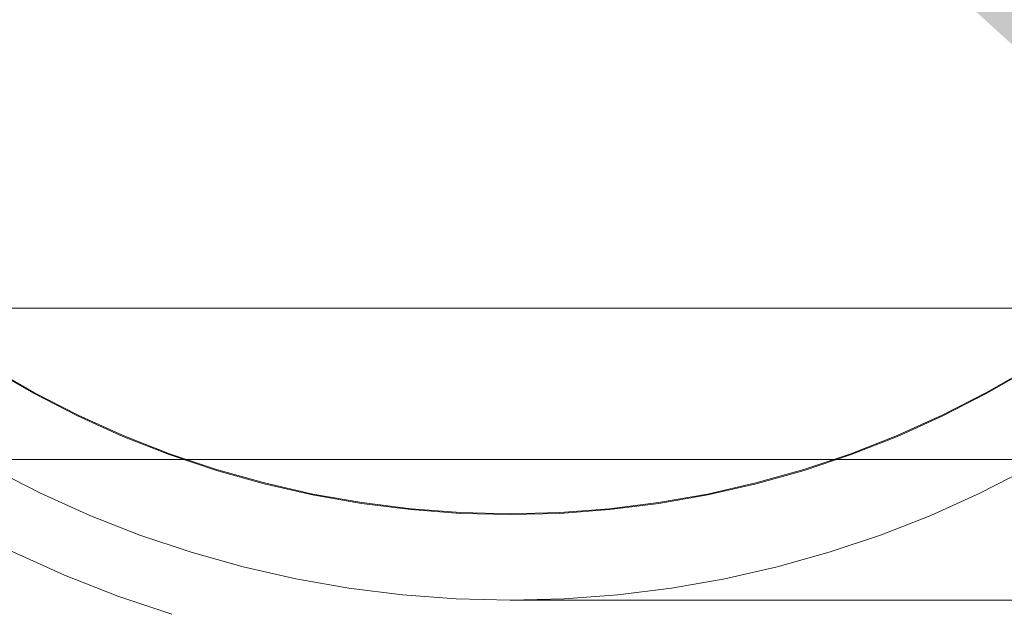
# Model space of a CAD drawing. Header units: millimetres. Extents: x -3490 to 61924, y -72580 to 6847.
# Tile 767 of 1056: x 24227 to 24273, y 1191 to 1218. Entities that reach past the tile are written whole.
import ezdxf

# ---------------------------------------------------------------- set-up
doc = ezdxf.new("R2010")
doc.units = ezdxf.units.MM
for name, color, linetype, lineweight in [('COTAS_O', 1, 'Continuous', 0), ('COTAS_P', 1, 'Continuous', 0), ('lateral_C05', 7, 'Continuous', 0)]:
    doc.layers.add(name, color=color, linetype=linetype, lineweight=lineweight)
doc.dimstyles.new('R19_100', dxfattribs={"dimtxt": 250, "dimasz": 150, "dimexe": 150, "dimexo": 80, "dimgap": 100, "dimtad": 1, "dimtih": 1, "dimtoh": 1, "dimdsep": 46, "dimcen": 0.09, "dimadec": 0, "dimazin": 0, "dimtfac": 1, "dimtdec": 4, "dimtofl": 0, "dimtmove": 0, "dimatfit": 3, "dimfxl": 1, "dimtolj": 1, "dimtzin": 0, "dimarcsym": 0})

# ---------------------------------------------------------------- blocks, each defined once
blk = doc.blocks.new('DIM_R29_4')
at = {"layer": 'COTAS_P'}
for p, q in [((15248.371, 1279.095), (24311.821, 4109.095)), ((24311.821, 4109.095), (24155.226, 4107.342)), ((24311.821, 4109.095), (24182.051, 4021.432)), ((24580.067, 3250), (24311.821, 4109.095)), ((15248.371, 1279.095), (15378.141, 1366.757)), ((15248.371, 1279.095), (15404.966, 1280.848)), ((15516.618, 420), (15248.371, 1279.095))]:
    blk.add_line(p, q, dxfattribs=at)
blk.add_text('9495 P', height=250, rotation=17.3406, dxfattribs=at).set_placement((19750.291, 2789.55))
blk = doc.blocks.new('DIM_R29_8')
at = {"layer": 'COTAS_P'}
for p, q in [((24250.067, 1241), (24650.067, 1241)), ((24650.067, 1241), (24605.067, 1091)), ((24650.067, 0), (24650.067, 1241)), ((24650.067, 1241), (24695.067, 1091)), ((24650.067, 0), (24605.067, 150)), ((24650.067, 0), (24695.067, 150)), ((24250.067, 0), (24650.067, 0))]:
    blk.add_line(p, q, dxfattribs=at)
blk.add_text('1241 P', height=250, rotation=90, dxfattribs=at).set_placement((24550.067, 620.5))
blk = doc.blocks.new('DIM_R29_19')
at = {"layer": 'COTAS_P'}
for p, q in [((18820, 2240), (18619.956, 1362.514)), ((18619.956, 1362.514), (18776.206, 1373.047)), ((27699.956, -707.486), (18619.956, 1362.514)), ((18619.956, 1362.514), (18756.202, 1285.299)), ((27900, 170), (27699.956, -707.486)), ((27699.956, -707.486), (27563.711, -630.272)), ((27699.956, -707.486), (27543.706, -718.02))]:
    blk.add_line(p, q, dxfattribs=at)
blk.add_text('9312.96 P', height=250, rotation=167.1576, dxfattribs=at).set_placement((23137.729, 230.015))
blk = doc.blocks.new('DIM_R29_31')
at = {"layer": 'COTAS_O'}
for p, q in [((23750.067, 2330), (24450.067, 2330)), ((24450.067, 2330), (24405.067, 2180)), ((24450.067, 0), (24450.067, 2330)), ((24450.067, 2330), (24495.067, 2180)), ((24450.067, 0), (24405.067, 150)), ((24450.067, 0), (24495.067, 150)), ((23750.067, 0), (24450.067, 0))]:
    blk.add_line(p, q, dxfattribs=at)
blk.add_text('2330 O', height=250, rotation=90, dxfattribs=at).set_placement((24350.067, 1165))

msp = doc.modelspace()

# ---------------------------------------------------------------- linework, layer by layer
at = {"layer": 'lateral_C05'}
for p, q in [((24160.067, 1204.5), (24340.067, 1204.5)), ((24180.067, 1204.5), (24320.067, 1204.5)), ((24228.049, 1200.567), (24226.061, 1201.714)), ((24228.068, 1200.602), (24226.081, 1201.749)), ((24274.054, 1201.749), (24272.067, 1200.602)), ((24274.074, 1201.714), (24272.086, 1200.567)), ((24230.091, 1199.519), (24228.049, 1200.567)), ((24230.109, 1199.555), (24228.068, 1200.602)), ((24272.067, 1200.602), (24270.026, 1199.555)), ((24272.086, 1200.567), (24270.043, 1199.519)), ((24232.184, 1198.575), (24230.091, 1199.519)), ((24232.199, 1198.612), (24230.109, 1199.555)), ((24270.026, 1199.555), (24267.935, 1198.612)), ((24270.043, 1199.519), (24267.951, 1198.575)), ((24234.321, 1197.737), (24232.184, 1198.575)), ((24234.335, 1197.774), (24232.199, 1198.612)), ((24267.935, 1198.612), (24265.8, 1197.774)), ((24267.951, 1198.575), (24265.814, 1197.737)), ((24135.067, 1197.5), (24365.067, 1197.5)), ((24160.067, 1197.5), (24340.067, 1197.5)), ((24236.497, 1197.005), (24234.321, 1197.737)), ((24236.509, 1197.044), (24234.335, 1197.774)), ((24265.8, 1197.774), (24263.626, 1197.044)), ((24265.814, 1197.737), (24263.638, 1197.005)), ((24228.373, 1195.952), (24226.155, 1197.089)), ((24238.707, 1196.384), (24236.497, 1197.005)), ((24238.717, 1196.422), (24236.509, 1197.044)), ((24263.626, 1197.044), (24261.418, 1196.422)), ((24263.638, 1197.005), (24261.428, 1196.384)), ((24273.98, 1197.089), (24271.762, 1195.952)), ((24240.945, 1195.873), (24238.707, 1196.384)), ((24240.953, 1195.912), (24238.717, 1196.422)), ((24261.418, 1196.422), (24259.182, 1195.912)), ((24261.428, 1196.384), (24259.19, 1195.873)), ((24230.646, 1194.926), (24228.373, 1195.952)), ((24243.206, 1195.474), (24240.945, 1195.873)), ((24243.212, 1195.514), (24240.953, 1195.912)), ((24259.182, 1195.912), (24256.923, 1195.514)), ((24259.19, 1195.873), (24256.929, 1195.474)), ((24271.762, 1195.952), (24269.489, 1194.926)), ((24245.483, 1195.189), (24243.206, 1195.474)), ((24245.487, 1195.229), (24243.212, 1195.514)), ((24247.773, 1195.017), (24245.483, 1195.189)), ((24247.775, 1195.057), (24245.487, 1195.229)), ((24254.648, 1195.229), (24252.36, 1195.057)), ((24254.652, 1195.189), (24252.362, 1195.017)), ((24256.923, 1195.514), (24254.648, 1195.229)), ((24256.929, 1195.474), (24254.652, 1195.189)), ((24232.966, 1194.015), (24230.646, 1194.926)), ((24250.067, 1194.96), (24247.773, 1195.017)), ((24250.067, 1195), (24247.775, 1195.057)), ((24252.36, 1195.057), (24250.067, 1195)), ((24252.362, 1195.017), (24250.067, 1194.96)), ((24269.489, 1194.926), (24267.168, 1194.015)), ((24235.33, 1193.221), (24232.966, 1194.015)), ((24267.168, 1194.015), (24264.805, 1193.221)), ((24229.48, 1192.162), (24227.072, 1193.249)), ((24237.73, 1192.546), (24235.33, 1193.221)), ((24264.805, 1193.221), (24262.405, 1192.546)), ((24240.16, 1191.991), (24237.73, 1192.546)), ((24262.405, 1192.546), (24259.975, 1191.991)), ((24231.94, 1191.196), (24229.48, 1192.162)), ((24242.615, 1191.558), (24240.16, 1191.991)), ((24259.975, 1191.991), (24257.52, 1191.558)), ((24245.089, 1191.248), (24242.615, 1191.558)), ((24257.52, 1191.558), (24255.046, 1191.248)), ((24234.445, 1190.355), (24231.94, 1191.196)), ((24247.575, 1191.062), (24245.089, 1191.248)), ((24250.067, 1191), (24247.575, 1191.062)), ((24252.56, 1191.062), (24250.067, 1191)), ((24250.067, 1191), (26750.067, 1191)), ((24255.046, 1191.248), (24252.56, 1191.062))]:
    msp.add_line(p, q, dxfattribs=at)

# ---------------------------------------------------------------- dimensions: what is measured, and where the dimension line sits
at = {"layer": 'COTAS_O'}
dim = msp.add_aligned_dim(p1=(23750.067, 0), p2=(23750.067, 2330), distance=-700, text='<> O', dimstyle='R19_100', dxfattribs=at)
dim.commit()
dim.dimension.update_dxf_attribs({"geometry": 'DIM_R29_31', "text_midpoint": (24450.067, 1165)})
at = {"layer": 'COTAS_P'}
for p1, p2, distance, picture, middle in [((15516.618, 420), (24580.067, 3250), 900, 'DIM_R29_4', (19780.096, 2694.095)), ((27900, 170), (18820, 2240), 900, 'DIM_R29_19', (23159.956, 327.514)), ((24250.067, 0), (24250.067, 1241), -400, 'DIM_R29_8', (24650.067, 620.5))]:
    dim = msp.add_aligned_dim(p1=p1, p2=p2, distance=distance, text='<> P', dimstyle='R19_100', dxfattribs=at)
    dim.commit()
    dim.dimension.update_dxf_attribs({"geometry": picture, "text_midpoint": middle})

doc.saveas('drawing.dxf')
